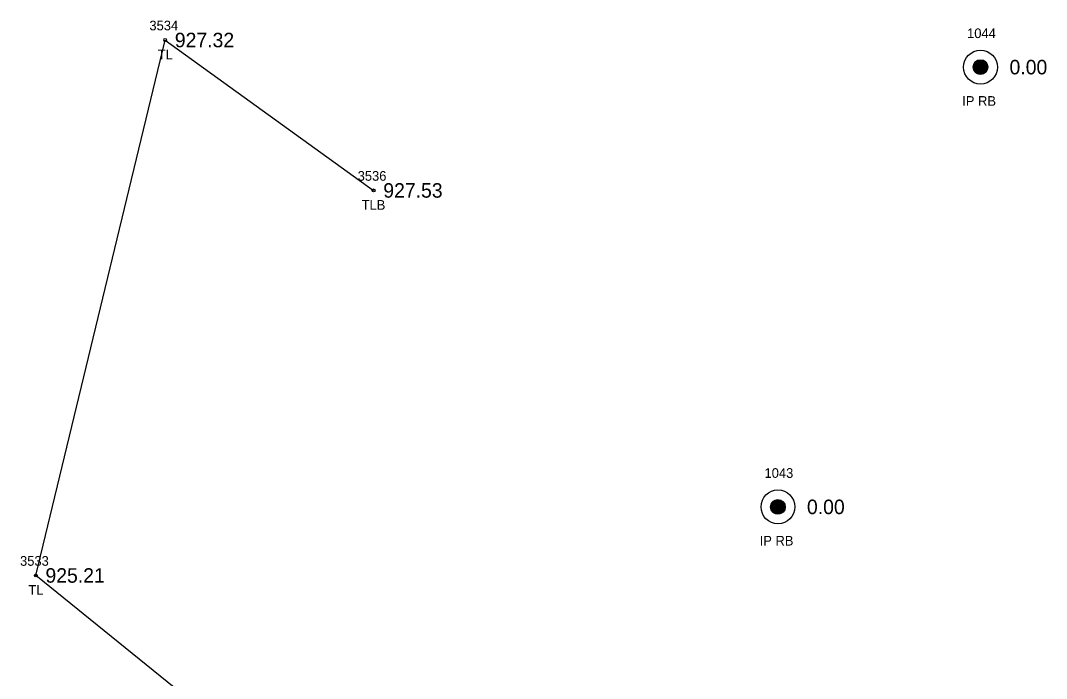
# Model space of a CAD drawing. Extents: x 1575382 to 1578175, y 1099175 to 1101955.
# Drawn here: x 1577326.9 to 1577433, y 1101065.6 to 1101133.7 of the extents above; entities that cross this region are included whole.
import ezdxf

# ---------------------------------------------------------------- set-up
doc = ezdxf.new("R2010")
doc.units = 0
for name, color, linetype in [('RD_EX_DV_Prop_txCode', 7, 'Continuous'), ('RD_EX_DV_PropPin', 7, 'Continuous'), ('RD_EX_TX_DV_Prop_ELEV', 7, 'Continuous'), ('RD_EX_TX_VEG_ELEV', 7, 'Continuous'), ('RD_EX_VEG', 7, 'Continuous'), ('RD_EX_VEG_txCode', 7, 'Continuous'), ('RD_SMD_Locator', 7, 'Continuous')]:
    doc.layers.add(name, color=color, linetype=linetype)

msp = doc.modelspace()

# ---------------------------------------------------------------- linework, layer by layer
at = {"layer": 'RD_EX_DV_PropPin'}
for p, q in [((1577425.43, 1101128.65), (1577425.43, 1101129.05)), ((1577425.47, 1101128.55), (1577425.47, 1101129.15)), ((1577425.5, 1101128.48), (1577425.5, 1101129.22)), ((1577425.54, 1101128.42), (1577425.54, 1101129.28)), ((1577425.57, 1101128.38), (1577425.57, 1101129.32)), ((1577425.61, 1101128.34), (1577425.61, 1101129.37)), ((1577425.64, 1101128.3), (1577425.64, 1101129.4)), ((1577425.68, 1101128.27), (1577425.68, 1101129.43)), ((1577425.71, 1101128.24), (1577425.71, 1101129.46)), ((1577425.75, 1101128.22), (1577425.75, 1101129.48)), ((1577425.78, 1101128.19), (1577425.78, 1101129.51)), ((1577425.82, 1101128.17), (1577425.82, 1101129.53)), ((1577425.85, 1101128.16), (1577425.85, 1101129.54)), ((1577425.89, 1101128.14), (1577425.89, 1101129.56)), ((1577425.92, 1101128.13), (1577425.92, 1101129.57)), ((1577425.96, 1101128.12), (1577425.96, 1101129.58)), ((1577425.99, 1101128.11), (1577425.99, 1101129.59)), ((1577426.03, 1101128.1), (1577426.03, 1101129.6)), ((1577426.06, 1101128.1), (1577426.06, 1101129.6)), ((1577426.1, 1101128.09), (1577426.1, 1101129.61)), ((1577426.13, 1101128.09), (1577426.13, 1101129.61)), ((1577426.17, 1101128.09), (1577426.17, 1101129.61)), ((1577426.2, 1101128.09), (1577426.2, 1101129.61)), ((1577426.24, 1101128.09), (1577426.24, 1101129.61)), ((1577426.27, 1101128.1), (1577426.27, 1101129.6)), ((1577426.31, 1101128.1), (1577426.31, 1101129.6)), ((1577426.34, 1101128.11), (1577426.34, 1101129.59)), ((1577426.38, 1101128.12), (1577426.38, 1101129.58)), ((1577426.41, 1101128.13), (1577426.41, 1101129.57)), ((1577426.45, 1101128.14), (1577426.45, 1101129.56)), ((1577426.48, 1101128.16), (1577426.48, 1101129.54)), ((1577426.52, 1101128.17), (1577426.52, 1101129.53)), ((1577426.55, 1101128.19), (1577426.55, 1101129.51)), ((1577426.59, 1101128.22), (1577426.59, 1101129.48)), ((1577426.62, 1101128.24), (1577426.62, 1101129.46)), ((1577426.66, 1101128.27), (1577426.66, 1101129.43)), ((1577426.69, 1101128.3), (1577426.69, 1101129.4)), ((1577426.73, 1101128.34), (1577426.73, 1101129.37)), ((1577426.76, 1101128.38), (1577426.76, 1101129.32)), ((1577426.8, 1101128.42), (1577426.8, 1101129.28)), ((1577426.83, 1101128.48), (1577426.83, 1101129.22)), ((1577426.87, 1101128.55), (1577426.87, 1101129.15)), ((1577426.9, 1101128.65), (1577426.9, 1101129.05)), ((1577404.8, 1101082.74), (1577404.8, 1101084.01)), ((1577404.83, 1101082.72), (1577404.83, 1101084.03)), ((1577404.87, 1101082.7), (1577404.87, 1101084.05)), ((1577404.9, 1101082.68), (1577404.9, 1101084.07)), ((1577404.94, 1101082.67), (1577404.94, 1101084.08)), ((1577404.97, 1101082.66), (1577404.97, 1101084.1)), ((1577405.01, 1101082.64), (1577405.01, 1101084.11)), ((1577405.04, 1101082.64), (1577405.04, 1101084.12)), ((1577405.08, 1101082.63), (1577405.08, 1101084.12)), ((1577405.11, 1101082.62), (1577405.11, 1101084.13)), ((1577405.15, 1101082.62), (1577405.15, 1101084.13)), ((1577405.18, 1101082.62), (1577405.18, 1101084.14)), ((1577405.22, 1101082.62), (1577405.22, 1101084.14)), ((1577405.25, 1101082.62), (1577405.25, 1101084.14)), ((1577405.29, 1101082.62), (1577405.29, 1101084.13)), ((1577405.32, 1101082.62), (1577405.32, 1101084.13)), ((1577405.36, 1101082.63), (1577405.36, 1101084.12)), ((1577405.39, 1101082.64), (1577405.39, 1101084.12)), ((1577405.43, 1101082.64), (1577405.43, 1101084.11)), ((1577405.46, 1101082.66), (1577405.46, 1101084.1)), ((1577405.5, 1101082.67), (1577405.5, 1101084.08)), ((1577405.53, 1101082.68), (1577405.53, 1101084.07)), ((1577405.57, 1101082.7), (1577405.57, 1101084.05)), ((1577405.6, 1101082.72), (1577405.6, 1101084.03)), ((1577405.64, 1101082.74), (1577405.64, 1101084.01)), ((1577404.48, 1101083.18), (1577404.48, 1101083.57)), ((1577404.52, 1101083.08), (1577404.52, 1101083.67)), ((1577404.55, 1101083.01), (1577404.55, 1101083.75)), ((1577404.59, 1101082.95), (1577404.59, 1101083.8)), ((1577404.62, 1101082.9), (1577404.62, 1101083.85)), ((1577404.66, 1101082.86), (1577404.66, 1101083.89)), ((1577404.69, 1101082.83), (1577404.69, 1101083.93)), ((1577404.73, 1101082.79), (1577404.73, 1101083.96)), ((1577404.76, 1101082.77), (1577404.76, 1101083.99)), ((1577405.67, 1101082.77), (1577405.67, 1101083.99)), ((1577405.71, 1101082.79), (1577405.71, 1101083.96)), ((1577405.74, 1101082.83), (1577405.74, 1101083.93)), ((1577405.78, 1101082.86), (1577405.78, 1101083.89)), ((1577405.81, 1101082.9), (1577405.81, 1101083.85)), ((1577405.85, 1101082.95), (1577405.85, 1101083.8)), ((1577405.88, 1101083.01), (1577405.88, 1101083.75)), ((1577405.92, 1101083.08), (1577405.92, 1101083.67)), ((1577405.95, 1101083.18), (1577405.95, 1101083.57))]:
    msp.add_line(p, q, dxfattribs=at)
for centre, radius in [((1577426.17, 1101128.85), 1.75), ((1577426.17, 1101128.85), 0.761), ((1577405.22, 1101083.38), 1.75), ((1577405.22, 1101083.38), 0.761)]:
    msp.add_circle(centre, radius, dxfattribs=at)
at = {"layer": 'RD_EX_VEG'}
msp.add_lwpolyline([(1577375.37, 1101038.31), (1577328.46, 1101076.29), (1577341.84, 1101131.65), (1577363.4, 1101116.1)], dxfattribs=at)
at = {"layer": 'RD_SMD_Locator'}
for centre in [(1577341.84, 1101131.65), (1577426.17, 1101128.85), (1577363.4, 1101116.1), (1577405.22, 1101083.38), (1577328.46, 1101076.29)]:
    msp.add_circle(centre, 0.15, dxfattribs=at)

# ---------------------------------------------------------------- texts
at = {"layer": 'RD_EX_DV_Prop_txCode'}
for s, p in [('1044', (1577424.78, 1101131.85)), ('IP RB', (1577424.28, 1101124.85)), ('1043', (1577403.83, 1101086.38)), ('IP RB', (1577403.33, 1101079.38))]:
    msp.add_text(s, height=1, dxfattribs=at).set_placement(p)
at = {"layer": 'RD_EX_TX_DV_Prop_ELEV'}
for p in [(1577429.17, 1101128.1), (1577408.22, 1101082.63)]:
    msp.add_text('0.00', height=1.5, dxfattribs=at).set_placement(p)
at = {"layer": 'RD_EX_TX_VEG_ELEV'}
for s, p in [('927.32', (1577342.84, 1101130.9)), ('927.53', (1577364.4, 1101115.35)), ('925.21', (1577329.46, 1101075.54))]:
    msp.add_text(s, height=1.5, dxfattribs=at).set_placement(p)
at = {"layer": 'RD_EX_VEG_txCode'}
for s, p in [('3534', (1577340.21, 1101132.65)), ('TL', (1577341.07, 1101129.65)), ('3536', (1577361.75, 1101117.1)), ('TLB', (1577362.16, 1101114.1)), ('3533', (1577326.83, 1101077.29)), ('TL', (1577327.69, 1101074.29))]:
    msp.add_text(s, height=1, dxfattribs=at).set_placement(p)

doc.saveas('drawing.dxf')
